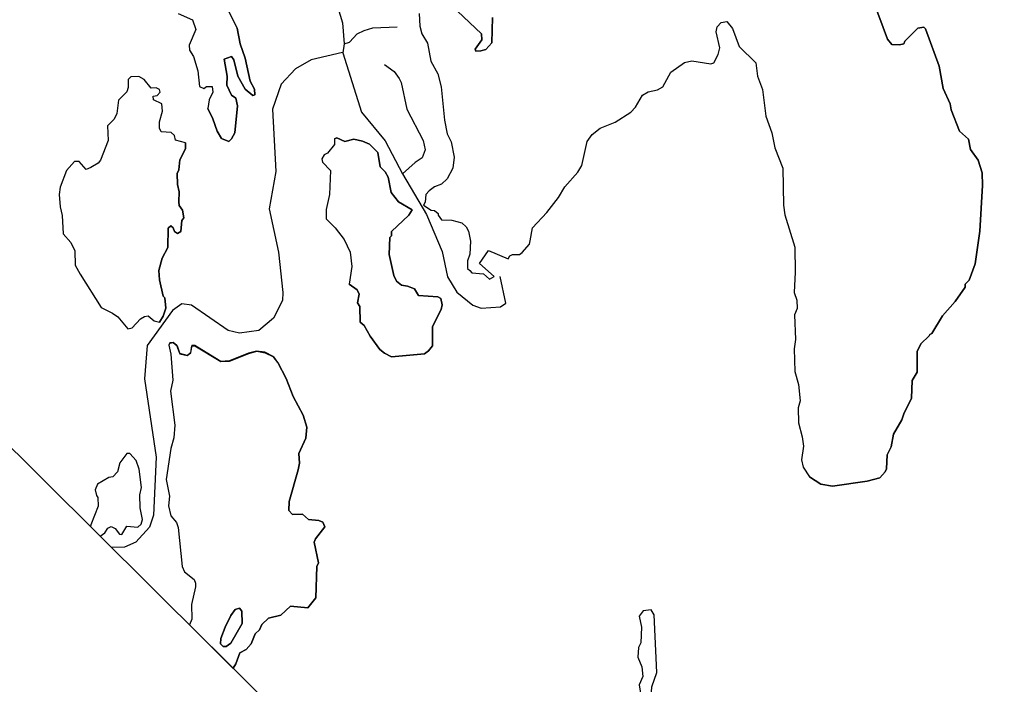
# Model space of a CAD drawing. Extents: x 642515 to 647219, y 6080136 to 6084356.
# Drawn here: x 645064.72 to 645090.28, y 6080946.67 to 6080964.12 of the extents above; entities that cross this region are included whole.
import ezdxf

# ---------------------------------------------------------------- set-up
doc = ezdxf.new("R2010")
doc.units = 0
doc.layers.add('Level 63', color=7, linetype='Continuous')

msp = doc.modelspace()

# ---------------------------------------------------------------- linework, layer by layer
at = {"layer": 'Level 63'}
msp.add_line((645073.24, 6080963.49), (645073.2, 6080963.25), dxfattribs=at)
msp.add_lwpolyline([(644998.478, 6081018.512), (645159.243, 6080858.717), (645279.09, 6080979.291), (645118.324, 6081139.086)], close=True, dxfattribs=at)
for points in [[(645071.62, 6080967.46), (645071.96, 6080966.2), (645073.01, 6080964.65), (645073.19, 6080964.04), (645073.24, 6080963.49)], [(645070.09, 6080964.58), (645070.43, 6080963.9), (645070.51, 6080963.49), (645070.64, 6080963.11), (645070.77, 6080962.51), (645070.88, 6080962.3), (645070.89, 6080962.15), (645070.84, 6080962.13), (645070.64, 6080962.3), (645070.45, 6080962.64), (645070.34, 6080963.07), (645070.28, 6080963.15), (645070.09, 6080963.08), (645070.17, 6080962.64), (645070.16, 6080962.4), (645070.28, 6080962.14), (645070.39, 6080962.06), (645070.44, 6080961.86), (645070.37, 6080961.15), (645070.28, 6080960.99), (645070.21, 6080960.92), (645070.02, 6080961), (645069.9, 6080961.19), (645069.79, 6080961.52), (645069.66, 6080961.79)], [(645069.69, 6080962.02), (645069.66, 6080961.79), (645069.79, 6080961.52), (645069.9, 6080961.19), (645070.02, 6080961), (645070.21, 6080960.92), (645070.28, 6080960.99), (645070.37, 6080961.15), (645070.44, 6080961.86), (645070.39, 6080962.06), (645070.28, 6080962.14), (645070.16, 6080962.4), (645070.17, 6080962.64), (645070.09, 6080963.08), (645070.28, 6080963.15), (645070.34, 6080963.07), (645070.45, 6080962.64), (645070.64, 6080962.3), (645070.84, 6080962.13), (645070.89, 6080962.15), (645070.88, 6080962.3), (645070.77, 6080962.51), (645070.64, 6080963.11), (645070.51, 6080963.49), (645070.43, 6080963.9), (645070.09, 6080964.58)], [(645087.13, 6080964.6), (645087.49, 6080963.61), (645087.61, 6080963.47), (645087.81, 6080963.46), (645087.92, 6080963.49), (645087.95, 6080963.56), (645088.29, 6080963.9), (645088.45, 6080963.92), (645088.49, 6080963.88), (645088.85, 6080962.9), (645088.95, 6080962.31), (645089.14, 6080961.91), (645089.16, 6080961.75), (645089.38, 6080961.19), (645089.62, 6080960.98), (645089.67, 6080960.71), (645089.87, 6080960.43), (645089.98, 6080960.1), (645089.99, 6080959.77), (645089.92, 6080958.57), (645089.79, 6080957.71), (645089.64, 6080957.28)], [(645089.64, 6080957.28), (645089.79, 6080957.71), (645089.92, 6080958.57), (645089.99, 6080959.77), (645089.98, 6080960.1), (645089.87, 6080960.43), (645089.67, 6080960.71), (645089.62, 6080960.98), (645089.38, 6080961.19), (645089.16, 6080961.75), (645089.14, 6080961.91), (645088.95, 6080962.31), (645088.85, 6080962.9), (645088.49, 6080963.88), (645088.45, 6080963.92), (645088.29, 6080963.9), (645087.95, 6080963.56), (645087.92, 6080963.49), (645087.81, 6080963.46), (645087.61, 6080963.47), (645087.49, 6080963.61), (645087.13, 6080964.6)], [(645076.05, 6080964.49), (645076.84, 6080963.75), (645076.85, 6080963.59), (645076.67, 6080963.35), (645076.69, 6080963.29), (645076.82, 6080963.3), (645076.95, 6080963.34), (645077.11, 6080963.51), (645077.13, 6080964.18)], [(645077.13, 6080964.18), (645077.11, 6080963.51), (645076.95, 6080963.34), (645076.82, 6080963.3), (645076.69, 6080963.29), (645076.67, 6080963.35), (645076.85, 6080963.59), (645076.84, 6080963.75), (645076.05, 6080964.49)], [(645068.88, 6080964.28), (645069.26, 6080964.12), (645069.34, 6080963.86), (645069.17, 6080963.45), (645069.18, 6080963.32), (645069.28, 6080963.15), (645069.4, 6080962.78), (645069.44, 6080962.37), (645069.55, 6080962.31), (645069.62, 6080962.37), (645069.77, 6080962.37), (645069.79, 6080962.22), (645069.69, 6080962.02), (645069.66, 6080961.79)], [(645068.88, 6080964.28), (645069.26, 6080964.12), (645069.34, 6080963.86), (645069.17, 6080963.45), (645069.18, 6080963.32), (645069.28, 6080963.15), (645069.4, 6080962.78), (645069.44, 6080962.37), (645069.55, 6080962.31), (645069.62, 6080962.37), (645069.77, 6080962.37), (645069.79, 6080962.22), (645069.69, 6080962.02)], [(645075.2, 6080964.28), (645075.22, 6080963.95), (645075.27, 6080963.75), (645075.42, 6080963.5), (645075.51, 6080963.03), (645075.69, 6080962.7), (645075.78, 6080962.36), (645075.87, 6080961.48), (645075.94, 6080961.12), (645076.04, 6080960.91), (645076.12, 6080960.51), (645076.09, 6080960.22), (645075.94, 6080959.94), (645075.79, 6080959.8), (645075.61, 6080959.73), (645075.47, 6080959.63), (645075.38, 6080959.53), (645075.36, 6080959.33), (645075.32, 6080959.25)], [(645075.2, 6080964.28), (645075.22, 6080963.95), (645075.27, 6080963.75), (645075.42, 6080963.5), (645075.51, 6080963.03), (645075.69, 6080962.7)], [(645075.69, 6080962.7), (645075.78, 6080962.36), (645075.87, 6080961.48), (645075.94, 6080961.12), (645076.04, 6080960.91), (645076.12, 6080960.51), (645076.09, 6080960.22), (645075.94, 6080959.94), (645075.79, 6080959.8), (645075.61, 6080959.73), (645075.47, 6080959.63), (645075.38, 6080959.53), (645075.36, 6080959.33), (645075.32, 6080959.25), (645075.52, 6080959.12), (645075.61, 6080959.11), (645075.7, 6080959.03), (645075.7, 6080958.99), (645075.79, 6080958.87), (645076.06, 6080958.86), (645076.32, 6080958.79), (645076.44, 6080958.68), (645076.5, 6080958.57), (645076.55, 6080958.31), (645076.53, 6080957.97), (645076.47, 6080957.79), (645076.47, 6080957.59), (645076.53, 6080957.54), (645076.59, 6080957.48), (645076.89, 6080957.45), (645077.05, 6080957.31), (645077.17, 6080957.38), (645076.79, 6080957.72), (645077.02, 6080958.06), (645077.54, 6080957.84), (645077.58, 6080957.92), (645077.65, 6080957.96), (645077.84, 6080957.96), (645077.91, 6080958.01), (645078.1, 6080958.23), (645078.12, 6080958.32), (645078.18, 6080958.66), (645078.55, 6080959.06), (645078.86, 6080959.45), (645079.03, 6080959.73), (645079.37, 6080960.12), (645079.47, 6080960.29), (645079.61, 6080960.92), (645079.74, 6080961.11), (645079.95, 6080961.27), (645080.35, 6080961.43), (645080.76, 6080961.69), (645080.88, 6080961.82), (645081.06, 6080962.14), (645081.21, 6080962.23), (645081.46, 6080962.28), (645081.6, 6080962.36), (645081.81, 6080962.74), (645082.17, 6080963), (645082.36, 6080963.04), (645082.86, 6080962.96), (645082.94, 6080962.99), (645083.05, 6080963.21), (645083.09, 6080963.38), (645083, 6080963.8), (645083.02, 6080963.93), (645083.13, 6080964.05), (645083.28, 6080964.07), (645083.43, 6080963.89), (645083.6, 6080963.42), (645084.04, 6080962.99), (645084.08, 6080962.64), (645084.21, 6080962.29), (645084.3, 6080961.59), (645084.46, 6080961.15), (645084.54, 6080960.76), (645084.75, 6080960.22), (645084.76, 6080959.25), (645084.8, 6080959), (645085.06, 6080958.15), (645085.07, 6080957.49), (645085.04, 6080956.96), (645085.11, 6080956.76), (645085.12, 6080956.54), (645085.05, 6080956.37), (645085.08, 6080955.73), (645085.04, 6080955.48), (645085.06, 6080954.89), (645085.16, 6080954.55), (645085.2, 6080954.12), (645085.15, 6080953.93), (645085.16, 6080953.54), (645085.25, 6080953.17), (645085.29, 6080952.93), (645085.24, 6080952.57), (645085.28, 6080952.38), (645085.45, 6080952.12), (645085.74, 6080951.93), (645086.05, 6080951.88), (645086.96, 6080952.01), (645087.29, 6080952.1)], [(645077.54, 6080957.84), (645077.58, 6080957.92), (645077.65, 6080957.96), (645077.84, 6080957.96), (645077.91, 6080958.01), (645078.1, 6080958.23), (645078.12, 6080958.32), (645078.18, 6080958.66), (645078.55, 6080959.06), (645078.86, 6080959.45), (645079.03, 6080959.73), (645079.37, 6080960.12), (645079.47, 6080960.29), (645079.61, 6080960.92), (645079.74, 6080961.11), (645079.95, 6080961.27), (645080.35, 6080961.43), (645080.76, 6080961.69), (645080.88, 6080961.82), (645081.06, 6080962.14), (645081.21, 6080962.23), (645081.46, 6080962.28), (645081.6, 6080962.36), (645081.81, 6080962.74), (645082.17, 6080963), (645082.36, 6080963.04), (645082.86, 6080962.96), (645082.94, 6080962.99), (645083.05, 6080963.21), (645083.09, 6080963.38), (645083, 6080963.8), (645083.02, 6080963.93), (645083.13, 6080964.05), (645083.28, 6080964.07), (645083.43, 6080963.89), (645083.6, 6080963.42), (645084.04, 6080962.99), (645084.08, 6080962.64), (645084.21, 6080962.29), (645084.3, 6080961.59), (645084.46, 6080961.15), (645084.54, 6080960.76), (645084.75, 6080960.22), (645084.76, 6080959.25), (645084.8, 6080959), (645085.06, 6080958.15), (645085.07, 6080957.49), (645085.04, 6080956.96), (645085.11, 6080956.76), (645085.12, 6080956.54), (645085.05, 6080956.37), (645085.08, 6080955.73), (645085.04, 6080955.48), (645085.06, 6080954.89), (645085.16, 6080954.55), (645085.2, 6080954.12), (645085.15, 6080953.93), (645085.16, 6080953.54), (645085.25, 6080953.17), (645085.29, 6080952.93), (645085.24, 6080952.57), (645085.28, 6080952.38), (645085.45, 6080952.12)], [(645073.24, 6080963.49), (645073.38, 6080963.53), (645073.58, 6080963.75), (645073.76, 6080963.84), (645073.99, 6080963.91), (645074.63, 6080963.93)], [(645073.196, 6080963.257), (645072.368, 6080963.067), (645071.955, 6080962.826), (645071.582, 6080962.424), (645071.357, 6080961.769), (645071.442, 6080960.139), (645071.265, 6080959.157), (645071.515, 6080958.016), (645071.625, 6080956.961), (645071.619, 6080956.754), (645071.38, 6080956.286), (645070.994, 6080955.964), (645070.493, 6080955.889), (645070.193, 6080955.961), (645069.229, 6080956.626), (645068.975, 6080956.666), (645068.728, 6080956.485), (645068.07, 6080955.568), (645067.999, 6080954.693), (645068.306, 6080952.643), (645068.237, 6080951.114), (645068.131, 6080950.806), (645067.765, 6080950.411), (645067.472, 6080950.277), (645067.136, 6080950.268)], [(645073.2, 6080963.25), (645073.69, 6080961.69), (645074.31, 6080960.94), (645074.77, 6080960.07)], [(645074.29, 6080962.94), (645074.55, 6080962.76), (645074.68, 6080962.58), (645074.73, 6080962.47), (645074.88, 6080961.77), (645075.31, 6080960.95), (645075.36, 6080960.7), (645075.28, 6080960.49), (645075.1, 6080960.37), (645074.77, 6080960.07)], [(645069.07, 6080960.89), (645068.81, 6080960.96), (645068.78, 6080961.08), (645068.7, 6080961.16), (645068.43, 6080961.18), (645068.39, 6080961.27), (645068.39, 6080961.44), (645068.47, 6080961.72), (645068.45, 6080961.91), (645068.23, 6080962.02), (645068.22, 6080962.11), (645068.33, 6080962.13), (645068.41, 6080962.22), (645068.39, 6080962.29), (645068.3, 6080962.33), (645068.17, 6080962.32), (645067.99, 6080962.55), (645067.85, 6080962.63), (645067.64, 6080962.62), (645067.57, 6080962.55), (645067.57, 6080962.34), (645067.53, 6080962.23), (645067.31, 6080962.01), (645067.27, 6080961.66), (645067.2, 6080961.51), (645067.03, 6080961.33), (645067.04, 6080960.95), (645066.84, 6080960.43), (645066.78, 6080960.35), (645066.59, 6080960.24), (645066.47, 6080960.19), (645066.28, 6080960.4), (645066.16, 6080960.4), (645065.95, 6080960.16), (645065.78, 6080959.72), (645065.76, 6080959.53), (645065.78, 6080959.21), (645065.84, 6080958.98), (645065.86, 6080958.5), (645066.06, 6080958.27), (645066.17, 6080958.05), (645066.18, 6080957.68), (645066.31, 6080957.44), (645066.86, 6080956.57), (645067.16, 6080956.42), (645067.3, 6080956.32), (645067.56, 6080956.01)], [(645068.25, 6080956.22), (645068.39, 6080956.18), (645068.49, 6080956.34), (645068.56, 6080956.55), (645068.53, 6080956.82), (645068.49, 6080956.86), (645068.39, 6080957.29), (645068.37, 6080957.54), (645068.46, 6080957.86), (645068.61, 6080958.14), (645068.62, 6080958.65), (645068.69, 6080958.71), (645068.75, 6080958.66), (645068.78, 6080958.56), (645068.86, 6080958.51), (645068.95, 6080958.56), (645068.98, 6080958.85), (645069.03, 6080958.92), (645068.99, 6080959.12), (645068.91, 6080959.24), (645068.9, 6080959.34), (645068.91, 6080959.6), (645068.86, 6080959.79), (645068.85, 6080960.08), (645068.9, 6080960.18), (645068.92, 6080960.44), (645069.07, 6080960.73), (645069.07, 6080960.89), (645068.81, 6080960.96), (645068.78, 6080961.08), (645068.7, 6080961.16), (645068.43, 6080961.18), (645068.39, 6080961.27), (645068.39, 6080961.44), (645068.47, 6080961.72), (645068.45, 6080961.91), (645068.23, 6080962.02), (645068.22, 6080962.11), (645068.33, 6080962.13), (645068.41, 6080962.22), (645068.39, 6080962.29), (645068.3, 6080962.33), (645068.17, 6080962.32), (645067.99, 6080962.55), (645067.85, 6080962.63), (645067.64, 6080962.62), (645067.57, 6080962.55), (645067.57, 6080962.34), (645067.53, 6080962.23), (645067.31, 6080962.01), (645067.27, 6080961.66), (645067.2, 6080961.51), (645067.03, 6080961.33), (645067.04, 6080960.95), (645066.84, 6080960.43), (645066.78, 6080960.35), (645066.59, 6080960.24), (645066.47, 6080960.19), (645066.28, 6080960.4), (645066.16, 6080960.4), (645065.95, 6080960.16), (645065.78, 6080959.72), (645065.76, 6080959.53), (645065.78, 6080959.21), (645065.84, 6080958.98), (645065.86, 6080958.5), (645066.06, 6080958.27), (645066.17, 6080958.05), (645066.18, 6080957.68), (645066.31, 6080957.44), (645066.86, 6080956.57), (645067.16, 6080956.42), (645067.3, 6080956.32), (645067.56, 6080956.01), (645067.67, 6080956.03), (645067.89, 6080956.27), (645068, 6080956.33), (645068.09, 6080956.35), (645068.25, 6080956.22)], [(645073.37, 6080957.18), (645073.58, 6080957.03), (645073.63, 6080956.92), (645073.59, 6080956.69), (645073.65, 6080956.59), (645073.66, 6080956.18), (645073.76, 6080956.09), (645073.92, 6080955.81), (645074.17, 6080955.46), (645074.29, 6080955.37), (645074.48, 6080955.27), (645075.34, 6080955.35), (645075.45, 6080955.43), (645075.55, 6080955.56), (645075.55, 6080956.07), (645075.78, 6080956.51), (645075.81, 6080956.64), (645075.77, 6080956.8), (645075.69, 6080956.85), (645075.19, 6080956.88), (645075.08, 6080957.06), (645074.9, 6080957.13), (645074.74, 6080957.15), (645074.61, 6080957.26), (645074.54, 6080957.41), (645074.42, 6080957.96), (645074.43, 6080958.4), (645074.48, 6080958.45), (645074.48, 6080958.56), (645074.93, 6080958.99), (645075.02, 6080959.13), (645074.66, 6080959.34), (645074.47, 6080959.58), (645074.39, 6080959.99), (645074.31, 6080960.13), (645074.18, 6080960.26), (645074.12, 6080960.63), (645073.9, 6080960.85), (645073.72, 6080960.93), (645073.49, 6080960.98), (645073.25, 6080960.92), (645073.04, 6080961.02), (645072.98, 6080960.99), (645072.98, 6080960.84), (645072.8, 6080960.62), (645072.71, 6080960.57), (645072.65, 6080960.47), (645072.67, 6080960.38), (645072.88, 6080960.16), (645072.85, 6080959.53), (645072.76, 6080959.14), (645072.76, 6080958.89), (645073, 6080958.66), (645073.24, 6080958.35), (645073.39, 6080958.02), (645073.44, 6080957.64), (645073.37, 6080957.18)], [(645072.98, 6080960.99), (645073.04, 6080961.02), (645073.25, 6080960.92), (645073.49, 6080960.98), (645073.72, 6080960.93), (645073.9, 6080960.85), (645074.12, 6080960.63), (645074.18, 6080960.26), (645074.31, 6080960.13), (645074.39, 6080959.99), (645074.47, 6080959.58), (645074.66, 6080959.34), (645075.02, 6080959.13)], [(645069.07, 6080960.89), (645069.07, 6080960.73), (645068.92, 6080960.44), (645068.9, 6080960.18), (645068.85, 6080960.08), (645068.86, 6080959.79), (645068.91, 6080959.6), (645068.9, 6080959.34), (645068.91, 6080959.24), (645068.99, 6080959.12), (645069.03, 6080958.92), (645068.98, 6080958.85), (645068.95, 6080958.56), (645068.86, 6080958.51), (645068.78, 6080958.56), (645068.75, 6080958.66), (645068.69, 6080958.71), (645068.62, 6080958.65), (645068.61, 6080958.14), (645068.46, 6080957.86), (645068.37, 6080957.54), (645068.39, 6080957.29), (645068.49, 6080956.86), (645068.53, 6080956.82), (645068.56, 6080956.55), (645068.49, 6080956.34), (645068.39, 6080956.18)], [(645072.98, 6080960.99), (645072.98, 6080960.84), (645072.8, 6080960.62), (645072.71, 6080960.57), (645072.65, 6080960.47), (645072.67, 6080960.38), (645072.88, 6080960.16), (645072.85, 6080959.53), (645072.76, 6080959.14), (645072.76, 6080958.89), (645073, 6080958.66), (645073.24, 6080958.35), (645073.39, 6080958.02), (645073.44, 6080957.64), (645073.37, 6080957.18)], [(645074.77, 6080960.07), (645075.4, 6080959.01), (645075.81, 6080958.04), (645075.95, 6080957.37), (645076.19, 6080956.97), (645076.61, 6080956.63), (645076.83, 6080956.55), (645077.34, 6080956.58), (645077.48, 6080956.68), (645077.33, 6080957.38)], [(645075.32, 6080959.25), (645075.52, 6080959.12), (645075.61, 6080959.11), (645075.7, 6080959.03), (645075.7, 6080958.99), (645075.79, 6080958.87), (645076.06, 6080958.86), (645076.32, 6080958.79), (645076.44, 6080958.68), (645076.5, 6080958.57), (645076.55, 6080958.31), (645076.53, 6080957.97), (645076.47, 6080957.79), (645076.47, 6080957.59), (645076.53, 6080957.54), (645076.59, 6080957.48), (645076.89, 6080957.45), (645077.05, 6080957.31), (645077.17, 6080957.38)], [(645075.02, 6080959.13), (645074.93, 6080958.99), (645074.48, 6080958.56), (645074.48, 6080958.45), (645074.43, 6080958.4), (645074.42, 6080957.96), (645074.54, 6080957.41), (645074.61, 6080957.26), (645074.74, 6080957.15), (645074.9, 6080957.13), (645075.08, 6080957.06), (645075.19, 6080956.88), (645075.69, 6080956.85), (645075.77, 6080956.8), (645075.81, 6080956.64), (645075.78, 6080956.51), (645075.55, 6080956.07), (645075.55, 6080955.56), (645075.45, 6080955.43), (645075.34, 6080955.35), (645074.48, 6080955.27), (645074.29, 6080955.37), (645074.17, 6080955.46), (645073.92, 6080955.81), (645073.76, 6080956.09), (645073.66, 6080956.18), (645073.65, 6080956.59), (645073.59, 6080956.69), (645073.63, 6080956.92), (645073.58, 6080957.03), (645073.37, 6080957.18)], [(645089.64, 6080957.28), (645089.53, 6080957.18), (645089.53, 6080957.1), (645089.27, 6080956.72), (645088.94, 6080956.35), (645088.66, 6080955.88), (645088.6, 6080955.86), (645088.59, 6080955.82), (645088.37, 6080955.61), (645088.27, 6080955.41), (645088.27, 6080954.87), (645088.14, 6080954.65), (645088.12, 6080954.19), (645087.92, 6080953.78), (645087.87, 6080953.62), (645087.65, 6080953.24), (645087.59, 6080952.91), (645087.48, 6080952.7), (645087.47, 6080952.33), (645087.43, 6080952.25), (645087.29, 6080952.1), (645086.96, 6080952.01), (645086.05, 6080951.88), (645085.74, 6080951.93), (645085.45, 6080952.12)], [(645087.29, 6080952.1), (645087.43, 6080952.25), (645087.47, 6080952.33), (645087.48, 6080952.7), (645087.59, 6080952.91), (645087.65, 6080953.24), (645087.87, 6080953.62), (645087.92, 6080953.78), (645088.12, 6080954.19), (645088.14, 6080954.65), (645088.27, 6080954.87), (645088.27, 6080955.41), (645088.37, 6080955.61), (645088.59, 6080955.82), (645088.6, 6080955.86), (645088.66, 6080955.88), (645088.94, 6080956.35), (645089.27, 6080956.72), (645089.53, 6080957.1), (645089.53, 6080957.18), (645089.64, 6080957.28)], [(645067.56, 6080956.01), (645067.67, 6080956.03), (645067.89, 6080956.27), (645068, 6080956.33), (645068.09, 6080956.35), (645068.25, 6080956.22), (645068.39, 6080956.18)], [(645069.175, 6080948.242), (645070.326, 6080947.097), (645070.393, 6080947.213), (645070.499, 6080947.508), (645070.665, 6080947.595), (645070.798, 6080947.742), (645070.898, 6080948.003), (645071.018, 6080948.11), (645071.077, 6080948.251), (645071.251, 6080948.411), (645071.571, 6080948.492), (645071.831, 6080948.727), (645072.285, 6080948.688), (645072.491, 6080948.949), (645072.522, 6080949.771), (645072.562, 6080949.865), (645072.447, 6080950.405), (645072.486, 6080950.499), (645072.726, 6080950.807), (645072.679, 6080950.933), (645072.572, 6080950.973), (645072.298, 6080951.006), (645072.144, 6080951.146), (645071.883, 6080951.138), (645071.783, 6080951.238), (645071.789, 6080951.472), (645072.033, 6080952.307), (645072.06, 6080952.481), (645072.046, 6080952.735), (645072.231, 6080953.136), (645072.257, 6080953.43), (645072.163, 6080953.737), (645071.894, 6080954.23), (645071.712, 6080954.704), (645071.491, 6080955.124), (645071.377, 6080955.277), (645071.156, 6080955.39), (645070.935, 6080955.423), (645070.722, 6080955.369), (645070.228, 6080955.167), (645070.001, 6080955.153), (645069.319, 6080955.565), (645069.239, 6080955.565), (645069.206, 6080955.384), (645069.119, 6080955.31), (645068.925, 6080955.357), (645068.845, 6080955.57), (645068.751, 6080955.65), (645068.657, 6080955.636), (645068.638, 6080955.576), (645068.685, 6080955.342), (645068.741, 6080954.661), (645068.675, 6080954.367), (645068.791, 6080953.48), (645068.765, 6080953.146), (645068.686, 6080952.865), (645068.568, 6080952.05), (645068.656, 6080951.616), (645068.63, 6080951.362), (645068.685, 6080951.095), (645068.832, 6080950.922), (645068.879, 6080950.795), (645068.989, 6080949.767), (645069.05, 6080949.627), (645069.304, 6080949.427), (645069.331, 6080949.334), (645069.338, 6080949.234), (645069.226, 6080948.773), (645069.24, 6080948.385), (645069.175, 6080948.242)], [(645068.657, 6080955.636), (645068.638, 6080955.576), (645068.685, 6080955.342), (645068.741, 6080954.661), (645068.675, 6080954.367), (645068.791, 6080953.48), (645068.765, 6080953.146), (645068.686, 6080952.865), (645068.568, 6080952.05), (645068.656, 6080951.616), (645068.63, 6080951.362), (645068.685, 6080951.095), (645068.832, 6080950.922), (645068.879, 6080950.795), (645068.989, 6080949.767), (645069.05, 6080949.627), (645069.304, 6080949.427), (645069.331, 6080949.334), (645069.338, 6080949.234), (645069.226, 6080948.773), (645069.24, 6080948.385), (645069.175, 6080948.242)], [(645068.66, 6080955.63), (645068.75, 6080955.65), (645068.85, 6080955.56), (645068.92, 6080955.35), (645069.12, 6080955.31), (645069.21, 6080955.38), (645069.24, 6080955.56), (645069.32, 6080955.56), (645070, 6080955.15), (645070.23, 6080955.16), (645070.73, 6080955.36), (645070.94, 6080955.42)], [(645070.94, 6080955.42), (645071.16, 6080955.38), (645071.38, 6080955.27), (645071.49, 6080955.12)], [(645071.491, 6080955.124), (645071.712, 6080954.704), (645071.894, 6080954.23), (645072.163, 6080953.737), (645072.257, 6080953.43), (645072.231, 6080953.136), (645072.046, 6080952.735), (645072.06, 6080952.481), (645072.033, 6080952.307), (645071.789, 6080951.472), (645071.783, 6080951.238), (645071.883, 6080951.138), (645072.144, 6080951.146), (645072.298, 6080951.006), (645072.572, 6080950.973), (645072.679, 6080950.933), (645072.726, 6080950.807), (645072.486, 6080950.499), (645072.447, 6080950.405), (645072.562, 6080949.865), (645072.522, 6080949.771), (645072.491, 6080948.949), (645072.285, 6080948.688), (645071.831, 6080948.727), (645071.571, 6080948.492), (645071.251, 6080948.411), (645071.077, 6080948.251), (645071.018, 6080948.11), (645070.898, 6080948.003), (645070.798, 6080947.742), (645070.665, 6080947.595), (645070.499, 6080947.508), (645070.393, 6080947.213), (645070.326, 6080947.097)], [(645067.531, 6080952.734), (645067.345, 6080952.493), (645067.292, 6080952.253), (645067.165, 6080952.126), (645067.065, 6080952.105), (645066.759, 6080951.931), (645066.706, 6080951.784), (645066.733, 6080951.637), (645066.773, 6080951.583), (645066.78, 6080951.35), (645066.588, 6080950.862), (645066.583, 6080950.818)], [(645066.834, 6080950.569), (645066.956, 6080950.656), (645067.036, 6080950.776), (645067.123, 6080950.823), (645067.223, 6080950.763), (645067.344, 6080950.617), (645067.404, 6080950.61), (645067.537, 6080950.824), (645067.824, 6080950.805), (645067.911, 6080950.879), (645067.944, 6080951.006), (645067.883, 6080951.306), (645067.875, 6080951.647), (645067.914, 6080951.847), (645067.853, 6080952.321), (645067.779, 6080952.555), (645067.611, 6080952.735), (645067.531, 6080952.734)], [(645070.49, 6080948.68), (645070.38, 6080948.64), (645070.26, 6080948.48), (645070.11, 6080948.18), (645070, 6080947.88), (645069.99, 6080947.74), (645070.06, 6080947.67), (645070.14, 6080947.67), (645070.26, 6080947.76), (645070.56, 6080948.27), (645070.55, 6080948.6), (645070.49, 6080948.68)], [(645070.49, 6080948.68), (645070.55, 6080948.6), (645070.56, 6080948.27), (645070.26, 6080947.76), (645070.14, 6080947.67), (645070.06, 6080947.67), (645069.99, 6080947.74), (645070, 6080947.88), (645070.11, 6080948.18), (645070.26, 6080948.48), (645070.38, 6080948.64), (645070.49, 6080948.68)], [(645081.37, 6080948.5), (645081.29, 6080948.63), (645081.08, 6080948.61), (645080.98, 6080948.47), (645081.04, 6080948.18), (645081.02, 6080947.77), (645080.96, 6080947.64), (645080.94, 6080947.39), (645081.05, 6080947.14), (645081.07, 6080946.88), (645080.98, 6080946.66), (645081.02, 6080946.39), (645081.01, 6080946.08), (645081.08, 6080946), (645081.18, 6080945.97), (645081.27, 6080946.08), (645081.31, 6080946.61), (645081.44, 6080946.99), (645081.37, 6080948.5)]]:
    msp.add_lwpolyline(points, dxfattribs=at)

# ---------------------------------------------------------------- texts
msp.add_text('National topographic sheet  23/J15', height=5.66682, rotation=315.1752, dxfattribs=at).set_placement((645021.23, 6080964.23))

doc.saveas('drawing.dxf')
